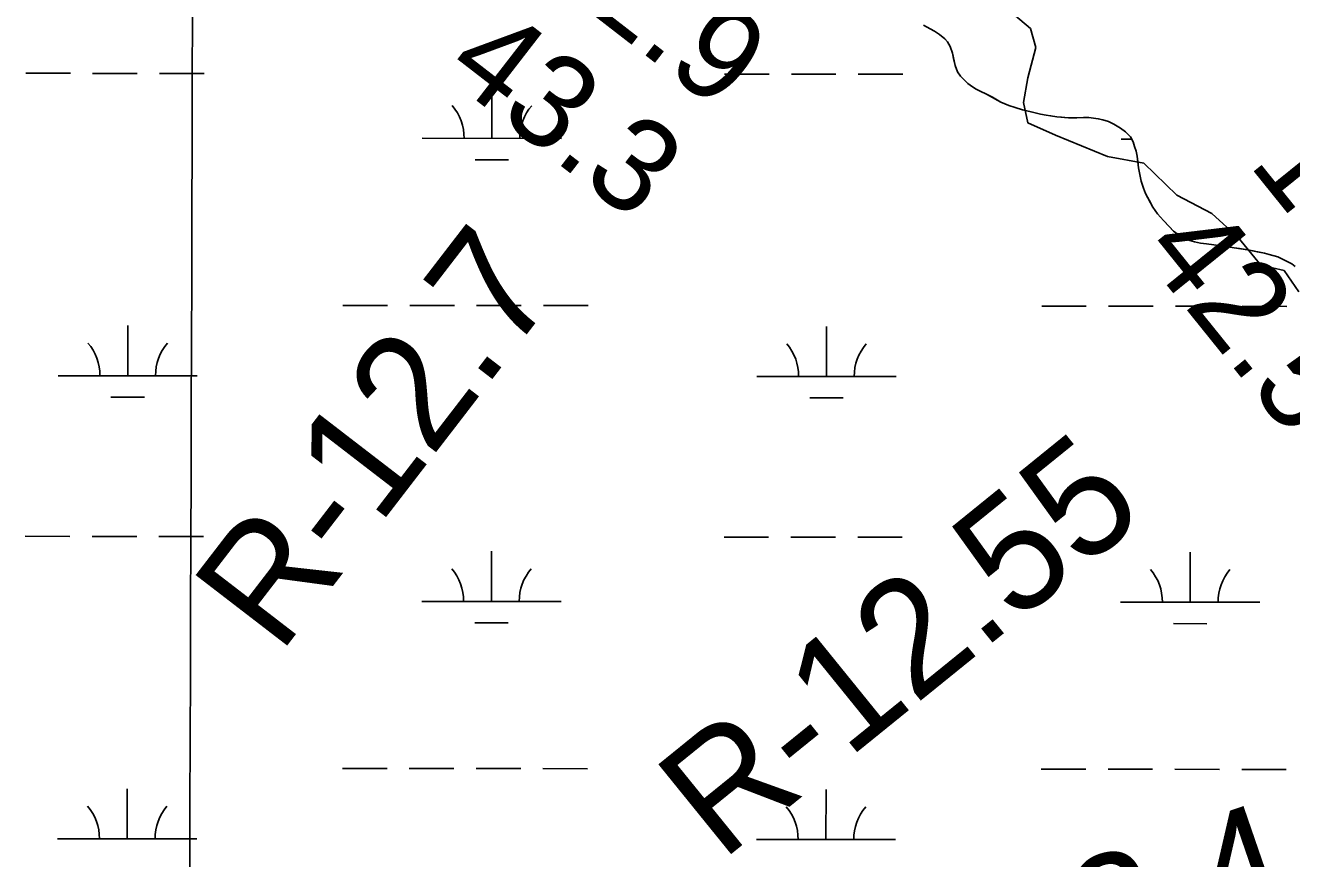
# Model space of a CAD drawing. Extents: x 3148686 to 3186545, y 916144 to 941516.
# Drawn here: x 3160685 to 3161594, y 936220 to 936818 of the extents above; entities that cross this region are included whole.
import ezdxf

# ---------------------------------------------------------------- set-up
doc = ezdxf.new("R2010")
doc.units = 0
for name, color, linetype in [('V-GRID-MAJR', 7, 'Continuous'), ('V-RIVR-EDGE', 7, 'Continuous'), ('V-RIVR-RANG', 7, 'Continuous'), ('V-RIVR-RANG-IDEN', 7, 'Continuous'), ('V-SITE-VEGE', 7, 'Continuous'), ('V-WETL-SWMP', 7, 'Continuous')]:
    doc.layers.add(name, color=color, linetype=linetype)

msp = doc.modelspace()

# ---------------------------------------------------------------- linework, layer by layer
at = {"layer": 'V-GRID-MAJR'}
msp.add_spline([(3160753.613, 921529.2320000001), (3160773.887, 927589.627), (3160794.169, 933652.633), (3160814.452, 939715.688), (3160814.461, 939718.2490000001)], degree=3, dxfattribs=at)
at = {"layer": 'V-RIVR-EDGE'}
msp.add_lwpolyline([(3161386.6699870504, 936832.6364152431), (3161406.4859107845, 936815.9215057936), (3161410.3531006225, 936802.4373775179), (3161404.6252721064, 936780.4667228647), (3161401.3901069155, 936762.745030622), (3161404.5454830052, 936748.1988809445), (3161424.380696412, 936739.2849882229), (3161461.9297108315, 936723.9446052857), (3161487.803504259, 936719.2709069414), (3161511.5041538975, 936696.1637026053), (3161536.647720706, 936682.9815578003), (3161555.753584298, 936665.9138102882), (3161572.015700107, 936646.0163438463), (3161588.671863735, 936642.0746257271), (3161599.271911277, 936626.8008798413)], dxfattribs=at)
at = {"layer": 'V-SITE-VEGE'}
for p, q in [((3161334.531, 936815.7869999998), (3161329.6920000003, 936818.2529999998)), ((3161337.556, 936814.094), (3161334.5310000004, 936815.787)), ((3161341.181, 936811.6359999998), (3161337.556, 936814.0939999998)), ((3161344.953, 936808.568), (3161341.181, 936811.636)), ((3161346.909, 936806.2759999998), (3161344.953, 936808.5679999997)), ((3161348.861, 936803.0729999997), (3161346.909, 936806.2759999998)), ((3161350.491, 936798.203), (3161348.861, 936803.0729999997)), ((3161352.398, 936789.3779999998), (3161350.491, 936798.203)), ((3161354.186, 936784.8089999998), (3161352.398, 936789.3779999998)), ((3161356.1350000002, 936781.7579999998), (3161354.186, 936784.8089999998)), ((3161358.546, 936779.3080000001), (3161356.1350000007, 936781.7579999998)), ((3161361.563, 936776.5499999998), (3161358.546, 936779.3080000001)), ((3161364.882, 936774.096), (3161361.563, 936776.5499999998)), ((3161367.453, 936772.4049999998), (3161364.882, 936774.096)), ((3161370.326, 936770.867), (3161367.453, 936772.4049999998)), ((3161375.0160000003, 936768.704), (3161370.326, 936770.867)), ((3161385.299, 936763.1579999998), (3161375.0160000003, 936768.704)), ((3161390.898, 936760.6839999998), (3161385.299, 936763.1579999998)), ((3161395.443, 936759.1289999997), (3161390.898, 936760.6839999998)), ((3161400.745, 936757.5709999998), (3161395.443, 936759.1289999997)), ((3161406.9560000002, 936756.0059999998), (3161400.745, 936757.5709999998)), ((3161413.7800000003, 936754.4329999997), (3161406.9560000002, 936756.0059999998)), ((3161417.87, 936753.6429999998), (3161413.7800000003, 936754.4329999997)), ((3161420.907, 936753.3149999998), (3161417.87, 936753.6429999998)), ((3161425.307, 936752.5209999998), (3161420.907, 936753.3149999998)), ((3161433.804, 936751.6949999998), (3161425.307, 936752.5209999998)), ((3161439.727, 936751.8019999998), (3161433.804, 936751.6949999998)), ((3161444.586, 936752.0700000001), (3161439.727, 936751.802)), ((3161448.383, 936752.037), (3161444.586, 936752.0700000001)), ((3161455.2090000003, 936751.0750000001), (3161448.383, 936752.037)), ((3161458.546, 936750.4419999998), (3161455.2090000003, 936751.0750000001)), ((3161462.6350000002, 936749.1949999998), (3161458.546, 936750.4419999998)), ((3161466.267, 936747.3449999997), (3161462.6350000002, 936749.1949999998)), ((3161471.1040000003, 936744.4229999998), (3161466.267, 936747.3449999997)), ((3161474.727, 936741.8139999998), (3161471.1040000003, 936744.4229999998)), ((3161478.344, 936738.1389999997), (3161474.727, 936741.8139999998)), ((3161480.136, 936734.4819999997), (3161478.3440000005, 936738.1389999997)), ((3161481.328, 936731.283), (3161480.136, 936734.4819999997)), ((3161482.362, 936727.7829999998), (3161481.328, 936731.283)), ((3161483.095, 936724.2849999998), (3161482.362, 936727.7829999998)), ((3161484.092, 936715.7729999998), (3161483.095, 936724.2849999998)), ((3161485.9930000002, 936706.1929999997), (3161484.092, 936715.7729999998)), ((3161487.6210000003, 936701.1689999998), (3161485.9930000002, 936706.1929999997)), ((3161489.112, 936697.3619999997), (3161487.6210000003, 936701.1689999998)), ((3161494.3510000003, 936687.6009999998), (3161489.112, 936697.3619999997)), ((3161497.808, 936682.866), (3161494.3510000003, 936687.6009999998)), ((3161502.021, 936677.9749999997), (3161497.808, 936682.866)), ((3161509.252, 936670.4819999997), (3161502.021, 936677.9749999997)), ((3161512.574, 936667.8709999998), (3161509.252, 936670.4819999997)), ((3161515.898, 936665.7199999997), (3161512.574, 936667.8709999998)), ((3161519.377, 936664.174), (3161515.898, 936665.7199999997)), ((3161524.225, 936662.6169999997), (3161519.377, 936664.174)), ((3161528.622, 936661.8250000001), (3161524.225, 936662.617)), ((3161533.021, 936661.3349999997), (3161528.622, 936661.8249999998)), ((3161547.128, 936659.2529999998), (3161533.021, 936661.3349999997)), ((3161552.8910000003, 936658.2959999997), (3161547.128, 936659.2529999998)), ((3161562.449, 936657.0079999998), (3161552.8910000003, 936658.2959999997)), ((3161574.577, 936654.485), (3161562.449, 936657.0079999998)), ((3161577.911, 936653.6979999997), (3161574.577, 936654.485)), ((3161584.1210000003, 936651.8289999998), (3161577.911, 936653.6979999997)), ((3161590.326, 936648.8959999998), (3161584.1210000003, 936651.8289999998)), ((3161594.107, 936646.8929999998), (3161590.326, 936648.8959999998))]:
    msp.add_line(p, q, dxfattribs=at)
at = {"layer": 'V-WETL-SWMP'}
for p, q in [((3160684.8620271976, 936783.8073084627), (3160716.8620094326, 936783.7735899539)), ((3160732.86200055, 936783.7567306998), (3160764.8619827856, 936783.7230121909)), ((3160780.8619739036, 936783.7061529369), (3160812.8619561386, 936783.672434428)), ((3161186.7697485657, 936783.2784462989), (3161218.769730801, 936783.2447277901)), ((3161234.7697219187, 936783.227868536), (3161266.769704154, 936783.194150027)), ((3161282.7696952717, 936783.1772907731), (3161314.7696775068, 936783.1435722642)), ((3161019.6569178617, 936737.0245079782), (3161019.694851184, 936773.0244879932)), ((3160969.6569456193, 936737.0771931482), (3161069.6568901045, 936736.9718228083)), ((3161471.5646669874, 936736.5483309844), (3161479.1270760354, 936736.5403624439)), ((3161007.6406648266, 936721.6061609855), (3161031.6406515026, 936721.5808721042)), ((3160912.6864579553, 936617.0661565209), (3160944.6864401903, 936617.0324380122)), ((3160960.6864313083, 936617.0155787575), (3160992.6864135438, 936616.9818602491)), ((3161008.6864046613, 936616.9650009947), (3161040.6863868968, 936616.9312824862)), ((3161056.6863780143, 936616.9144232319), (3161088.6863602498, 936616.8807047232)), ((3161414.5941793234, 936616.5372943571), (3161446.594161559, 936616.5035758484)), ((3161462.594152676, 936616.4867165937), (3161494.5941349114, 936616.4529980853)), ((3161510.594126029, 936616.436138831), (3161542.594108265, 936616.4024203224)), ((3161558.5940993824, 936616.3855610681), (3161590.5940816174, 936616.3518425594)), ((3160758.0410767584, 936566.4870788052), (3160758.079010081, 936602.4870588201)), ((3161259.9487981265, 936565.9582166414), (3161259.9867314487, 936601.9581966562)), ((3160708.041104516, 936566.539763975), (3160808.0410490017, 936566.4343936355)), ((3161209.948825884, 936566.0109018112), (3161309.9487703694, 936565.9055314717)), ((3160746.0248237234, 936551.0687318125), (3160770.0248103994, 936551.0434429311)), ((3161247.932545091, 936550.5398696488), (3161271.9325317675, 936550.5145807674)), ((3160684.511486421, 936451.1324931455), (3160716.5114686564, 936451.0987746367)), ((3160732.5114597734, 936451.0819153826), (3160764.511442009, 936451.0481968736)), ((3160780.5114331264, 936451.0313376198), (3160812.511415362, 936450.9976191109)), ((3161186.4192077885, 936450.6036309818), (3161218.419190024, 936450.569912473)), ((3161234.4191811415, 936450.5530532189), (3161266.419163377, 936450.5193347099)), ((3161282.4191544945, 936450.502475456), (3161314.4191367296, 936450.4687569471)), ((3161019.306377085, 936404.3496926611), (3161019.3443104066, 936440.3496726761)), ((3161521.2140984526, 936403.8208304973), (3161521.252031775, 936439.8208105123)), ((3160969.306404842, 936404.402377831), (3161069.3063493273, 936404.2970074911)), ((3161471.21412621, 936403.8735156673), (3161571.2140706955, 936403.7681453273)), ((3161007.2901240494, 936388.9313456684), (3161031.2901107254, 936388.906056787)), ((3161509.197845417, 936388.4024835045), (3161533.197832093, 936388.3771946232)), ((3160912.335917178, 936284.3913412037), (3160944.3358994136, 936284.357622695)), ((3160960.335890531, 936284.3407634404), (3160992.3358727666, 936284.3070449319)), ((3161008.335863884, 936284.2901856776), (3161040.3358461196, 936284.256467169)), ((3161056.3358372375, 936284.2396079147), (3161088.3358194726, 936284.205889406)), ((3161414.243638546, 936283.8624790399), (3161446.2436207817, 936283.8287605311)), ((3161462.2436118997, 936283.8119012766), (3161494.243594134, 936283.7781827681)), ((3161510.243585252, 936283.7613235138), (3161542.2435674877, 936283.7276050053)), ((3161558.243558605, 936283.7107457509), (3161590.2435408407, 936283.6770272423)), ((3160757.6905359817, 936233.8122634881), (3160757.728469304, 936269.8122435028)), ((3161259.5982573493, 936233.2834013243), (3161259.636190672, 936269.283381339)), ((3160707.690563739, 936233.8649486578), (3160807.6905082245, 936233.7595783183)), ((3161209.598285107, 936233.336086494), (3161309.598229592, 936233.2307161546))]:
    msp.add_line(p, q, dxfattribs=at)
msp.add_lwpolyline([(3161596.674, 936645.050000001), (3161594.1069999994, 936646.8919999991), (3161590.3259999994, 936648.895), (3161584.1229999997, 936651.8289999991), (3161577.9109999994, 936653.699), (3161574.5770000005, 936654.484), (3161569.4220000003, 936655.587), (3161566.39, 936656.2180000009), (3161562.448, 936657.008), (3161556.684, 936657.811), (3161552.8909999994, 936658.296), (3161547.128, 936659.251999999), (3161541.668, 936660.054), (3161538.179, 936660.536), (3161533.022, 936661.335), (3161528.622, 936661.824999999), (3161524.225, 936662.618), (3161519.3780000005, 936664.1740000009), (3161515.8970000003, 936665.7199999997), (3161512.5729999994, 936667.8709999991), (3161509.252, 936670.479), (3161506.3899999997, 936673.385999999), (3161502.021, 936677.975), (3161497.807, 936682.867), (3161494.3510000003, 936687.6009999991), (3161491.657, 936692.633), (3161489.112, 936697.361), (3161487.623, 936701.1680000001), (3161485.9919999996, 936706.1919999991), (3161484.966, 936711.0590000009), (3161484.0920000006, 936715.774), (3161483.5199999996, 936720.3339999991), (3161483.095, 936724.285), (3161482.362, 936727.783), (3161481.3270000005, 936731.284), (3161480.136, 936734.4820000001), (3161478.3429999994, 936738.140000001), (3161474.727, 936741.813000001), (3161471.102, 936744.422), (3161466.2659999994, 936747.345), (3161462.6350000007, 936749.1950000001), (3161458.5449999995, 936750.442), (3161455.2090000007, 936751.0750000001), (3161451.7199999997, 936751.557999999), (3161448.383, 936752.039), (3161444.5870000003, 936752.068), (3161439.7260000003, 936751.802), (3161433.803, 936751.6960000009), (3161428.796, 936752.191), (3161425.306, 936752.5210000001), (3161420.908, 936753.315000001), (3161417.8729999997, 936753.642), (3161413.7800000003, 936754.432999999), (3161406.958, 936756.0040000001), (3161400.745, 936757.571), (3161395.442, 936759.13), (3161390.898, 936760.684), (3161385.2989999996, 936763.157), (3161379.099, 936766.546), (3161375.0160000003, 936768.703), (3161370.325, 936770.866), (3161367.452, 936772.4060000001), (3161364.883, 936774.0970000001), (3161361.5620000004, 936776.552), (3161358.546, 936779.3089999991), (3161356.1350000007, 936781.757), (3161354.185, 936784.8090000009), (3161352.3980000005, 936789.378), (3161351.518, 936793.333), (3161350.4920000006, 936798.2009999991), (3161348.86, 936803.073), (3161346.9099999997, 936806.2769999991), (3161344.9540000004, 936808.569), (3161341.181, 936811.635999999), (3161337.556, 936814.093), (3161334.532, 936815.787), (3161329.6920000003, 936818.2540000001)], dxfattribs=at)
for centre, radius, start, end in [((3160964.4145127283, 936737.5575205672), 35.24628790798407, 359.1678071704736, 40.711465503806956), ((3161074.900323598, 936737.4411012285), 35.246287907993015, 139.16780416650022, 180.71146249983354), ((3160702.798671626, 936567.020091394), 35.24628790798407, 359.1678071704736, 40.711465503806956), ((3160813.284482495, 936566.9036720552), 35.246287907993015, 139.16780416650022, 180.71146249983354), ((3161204.706392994, 936566.4912292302), 35.24628790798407, 359.1678071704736, 40.711465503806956), ((3161315.1922038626, 936566.3748098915), 35.246287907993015, 139.16780416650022, 180.71146249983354), ((3160964.0639719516, 936404.88270525), 35.24628790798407, 359.1678071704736, 40.711465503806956), ((3161074.549782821, 936404.7662859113), 35.246287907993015, 139.16780416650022, 180.71146249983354), ((3161465.9716933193, 936404.3538430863), 35.24628790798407, 359.1678071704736, 40.711465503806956), ((3161576.4575041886, 936404.2374237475), 35.246287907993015, 139.16780416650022, 180.71146249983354), ((3160702.448130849, 936234.3452760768), 35.24628790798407, 359.1678071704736, 40.711465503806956), ((3160812.9339417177, 936234.2288567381), 35.246287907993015, 139.16780416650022, 180.71146249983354), ((3161204.355852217, 936233.816413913), 35.24628790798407, 359.1678071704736, 40.711465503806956), ((3161314.841663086, 936233.6999945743), 35.246287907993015, 139.16780416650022, 180.71146249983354)]:
    msp.add_arc(centre, radius, start, end, dxfattribs=at)

# ---------------------------------------------------------------- texts
at = {"layer": 'V-RIVR-RANG'}
for s, height, rotation, p in [('42.9', 66.99999999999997, 322.2683257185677, (3161044.7508613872, 936862.5644148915)), ('43.3', 66.99999999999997, 322.2683257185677, (3160983.9634807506, 936783.158991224)), ('15.2', 67.00000000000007, 308.8583257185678, (3161562.567062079, 936718.6784728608)), ('42.5', 67.00000000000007, 308.8583257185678, (3161484.851062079, 936655.7484728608))]:
    msp.add_text(s, height=height, rotation=rotation, dxfattribs=at).set_placement(p)
at = {"layer": 'V-RIVR-RANG-IDEN'}
for s, height, rotation, p in [('R-12.7', 82.99999800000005, 52.4139453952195, (3160867.062, 936365.456)), ('R-12.55', 82.999998, 38.99837013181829, (3161184.373, 936217.088)), ('R-12.4', 82.999998, 19.00020496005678, (3161284.752, 936074.976))]:
    msp.add_text(s, height=height, rotation=rotation, dxfattribs=at).set_placement(p)

doc.saveas('drawing.dxf')
